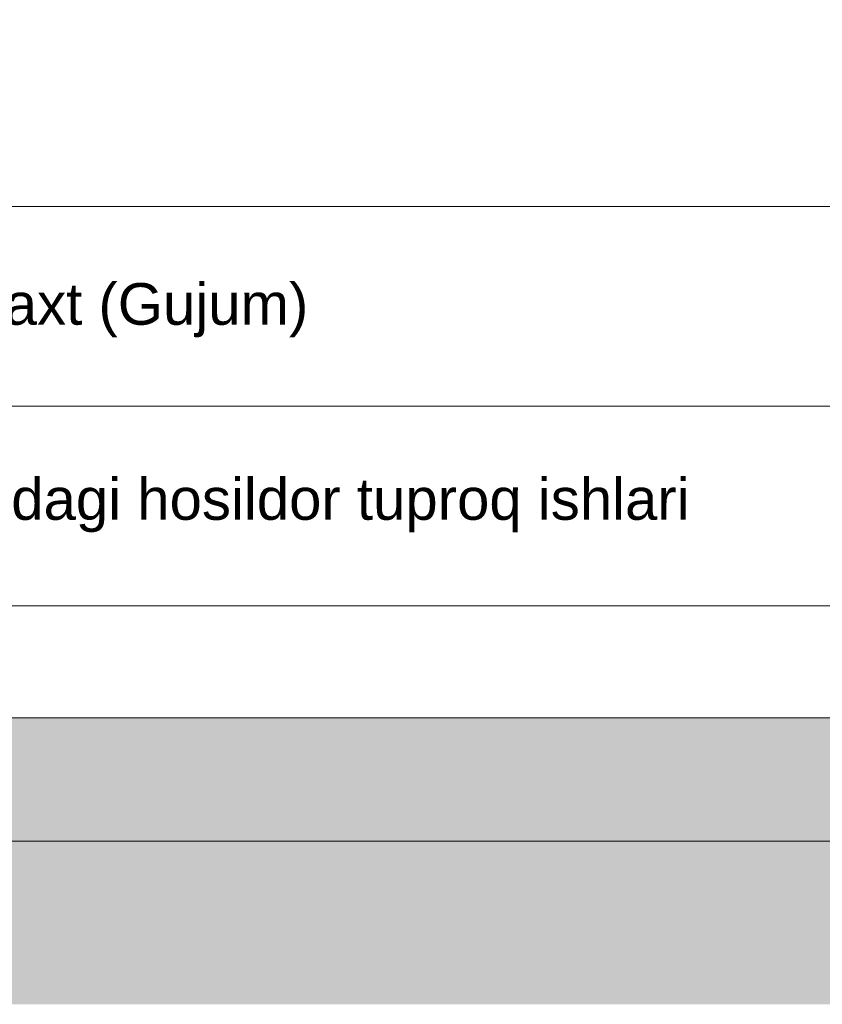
# Model space of a CAD drawing. Header units: millimetres. Extents: x 918404 to 1362154, y 4120617 to 4364104.
# Tile 497 of 649: x 1266543 to 1269799, y 4124244 to 4128238. Entities that reach past the tile are written whole.
import ezdxf

# ---------------------------------------------------------------- set-up
doc = ezdxf.new("R2010")
doc.units = ezdxf.units.MM
doc.header["$MEASUREMENT"] = 0
for name, color, linetype, lineweight in [('0_Ном._пера__174', 174, 'Continuous', 18), ('0_Ном._пера__255', 255, 'Continuous', 18), ('0_Ном._пера__7', 7, 'Continuous', 18), ('Текст_Ном._пера__7', 7, 'Continuous', 18)]:
    doc.layers.add(name, color=color, linetype=linetype, lineweight=lineweight)
doc.styles.add('СГЕНЕРИР_СТИЛЬ_15', font='arial.ttf')

msp = doc.modelspace()

# ---------------------------------------------------------------- hatches: boundary and pattern name
at = {"layer": '0_Ном._пера__255', "linetype": 'Continuous'}
h = msp.add_hatch(color=256, dxfattribs=at)
h.paths.add_polyline_path([(1250370.7, 4155250.1), (1250370.7, 4124243.8), (1293750.3, 4124243.8), (1293750.3, 4155250.1)])
h.paths.add_polyline_path([(1254454.8, 4125406.1), (1254454.8, 4152850.3), (1278355.7, 4152850.3), (1278355.7, 4145280.9), (1279592.8, 4145280.9), (1279592.8, 4131414.5), (1273137.6, 4131414.5), (1273137.6, 4125406.1)], flags=0)

# ---------------------------------------------------------------- linework, layer by layer
at = {"layer": '0_Ном._пера__174', "linetype": 'Continuous', "flags": 128}
for points in [[(1251061.4, 4124906.1), (1251061.4, 4154186.1), (1293061.4, 4154186.1), (1293061.4, 4124906.1)], [(1253061.4, 4153686.1), (1292561.4, 4153686.1), (1292561.4, 4125406.1), (1253061.4, 4125406.1)]]:
    msp.add_lwpolyline(points, close=True, dxfattribs=at)
at = {"layer": '0_Ном._пера__7', "linetype": 'Continuous'}
for p, q in [((1263393.7, 4127479.9), (1273518.7, 4127479.9)), ((1263393.7, 4126669.9), (1273518.7, 4126669.9)), ((1263393.7, 4125859.9), (1273518.7, 4125859.9))]:
    msp.add_line(p, q, dxfattribs=at)

# ---------------------------------------------------------------- texts
at = {"layer": 'Текст_Ном._пера__7', "linetype": 'Continuous', "char_height": 168.75, "attachment_point": 7, "style": 'СГЕНЕРИР_СТИЛЬ_15'}
for s, insert in [('{Dekorativ daraxt (Gujum)}', (1265081.2, 4126949.3)), ('{30 sm qalinlikdagi hosildor tuproq ishlari}', (1265081.2, 4126158.1))]:
    msp.add_mtext(s, dxfattribs=dict(at, insert=insert))

doc.saveas('drawing.dxf')
